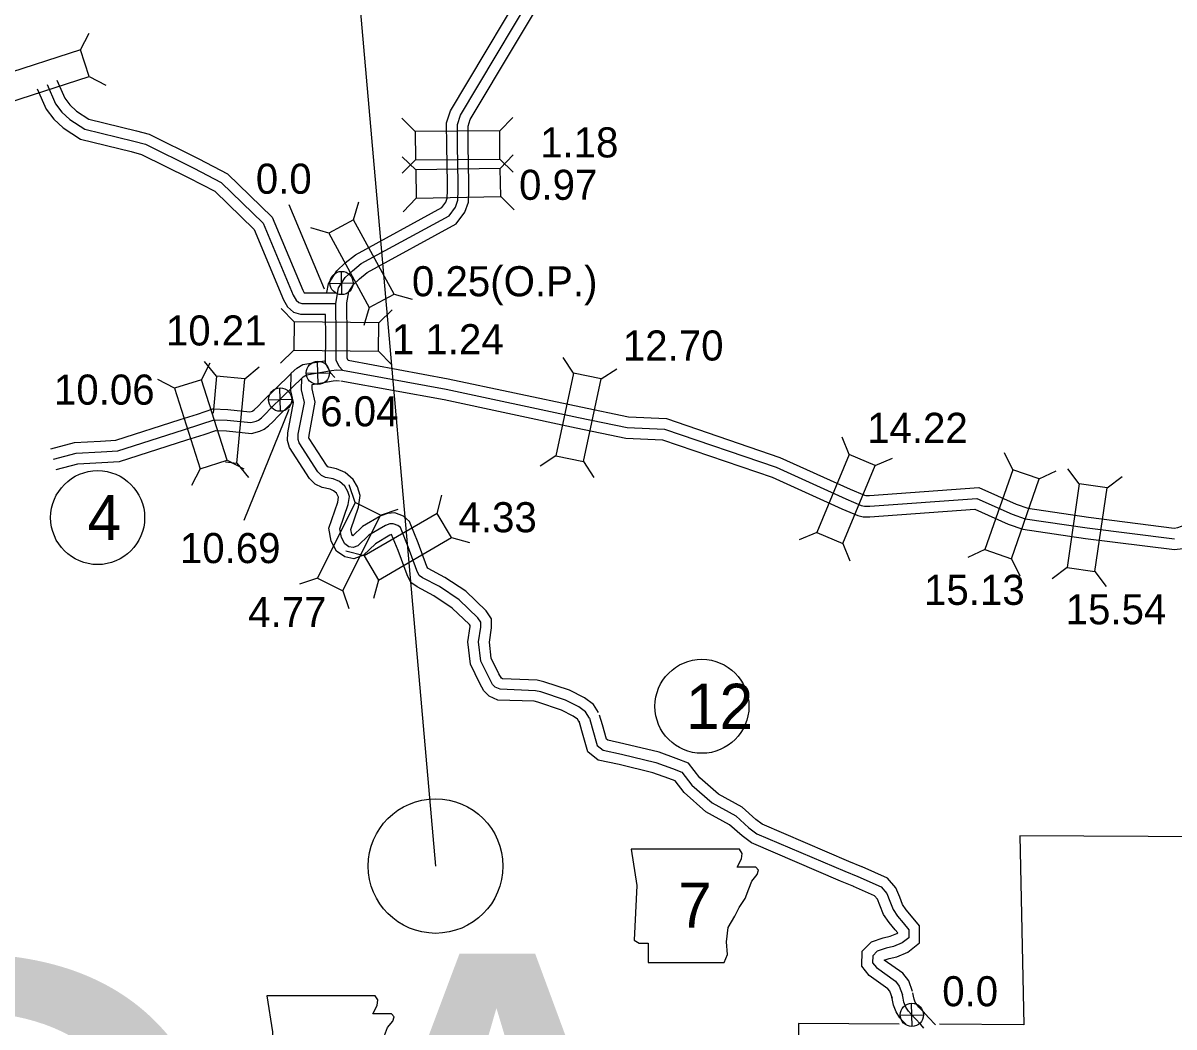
# Model space of a CAD drawing. Extents: x 31699 to 244310, y -8841 to 11474.
# Drawn here: x 95468 to 96546, y 417 to 1358 of the extents above; entities that cross this region are included whole.
import ezdxf

# ---------------------------------------------------------------- set-up
doc = ezdxf.new("R2010")
doc.units = 0
for name, color, linetype in [('B_Logo', 7, 'Continuous'), ('G-ANNO-TEXT', 7, 'Continuous'), ('Level 21', 7, 'Continuous'), ('Level 48', 7, 'Continuous'), ('R_Border', 7, 'Continuous'), ('R_Border Notes', 7, 'Continuous'), ('R_Logo', 7, 'Continuous'), ('R_XS_EARTHWORK_STAGE1', 7, 'Continuous'), ('R_XS_EARTHWORK_STAGE2', 7, 'Continuous'), ('S_WALL', 7, 'Continuous'), ('S_WALL_ANNOT', 7, 'Continuous')]:
    doc.layers.add(name, color=color, linetype=linetype)

msp = doc.modelspace()

# ---------------------------------------------------------------- linework, layer by layer
at = {"layer": 'B_Logo'}
for points in [[(95767.3, 1032.4), (95764.1, 1035.8), (95761.1, 1041.7), (95761.3, 1063.9), (95760.8, 1094.9), (95763.5, 1109.7), (95769.7, 1119.2), (95776.4, 1125.6), (95784.8, 1132.3), (95867, 1177.1), (95872.9, 1185), (95875.2, 1191.7), (95875.6, 1200.6), (95875.5, 1207.5), (95874.9, 1243.1), (95874.8, 1262.6), (95877.5, 1271.3), (95961.5, 1412)], [(95490.6, 1300), (95498.4, 1282), (95504.5, 1274.2), (95511.8, 1267.1), (95525.8, 1258.1), (95571.8, 1246.8), (95582.6, 1244), (95627.9, 1221.6), (95653.5, 1208.2), (95692.8, 1170.1), (95720.9, 1102.8), (95723.7, 1098.1), (95726.3, 1095.7), (95729.1, 1094.9), (95760.8, 1094.9)], [(95496.6, 949), (95517.7, 954.7), (95541.1, 956), (95556.7, 957), (95618.3, 976.6), (95634.5, 981.8), (95647, 986.1), (95659.1, 985.6), (95681.2, 983.5), (95686.3, 984.7), (95688.5, 985.8), (95691.3, 987.9), (95695, 991.6), (95699.8, 996.6), (95711.4, 1007.8), (95729, 1025.1)], [(95998.3, 706.6), (95994.7, 712.5), (95988.4, 717.1), (95975.9, 723.5), (95953, 731.1), (95948, 732.3), (95914.7, 733.6), (95910.2, 735.5), (95907.7, 738.2), (95904.8, 743.6), (95896.8, 760.1), (95894.6, 778.1), (95896.8, 791.8), (95896.7, 796.4), (95893.8, 800.7), (95876.3, 817.5), (95857.9, 829.8), (95842.2, 838.1), (95839.1, 840.3), (95836.9, 844.8), (95828.6, 867.1), (95821.4, 885), (95819, 887), (95814.7, 888.7), (95811.4, 888.5), (95807.3, 887), (95791.9, 878), (95781.4, 867.9), (95777.1, 866.3), (95773.2, 867.1), (95769.2, 869.8), (95766.3, 875.7), (95764.7, 883.8), (95772.5, 906.6), (95773.6, 914.3), (95772.1, 918.9), (95769.2, 923.8), (95764.3, 928.2), (95758.5, 930.6), (95751.3, 932.1), (95747.6, 933.8), (95744.2, 937.3), (95726.6, 964.3), (95725.6, 967.7), (95725.8, 972.7), (95731.5, 1002.3), (95728.7, 1014.1), (95729, 1025.1), (95730.4, 1026.2), (95733.5, 1028.2), (95756.9, 1032.3), (95761.5, 1032.8), (95767.3, 1032.4), (95864.3, 1014.7), (95988.1, 988.3), (96033.8, 978.8), (96068.6, 977.2), (96173.1, 941.5), (96238.6, 911.9), (96252.8, 905.9), (96256, 905.2), (96260.8, 905.1), (96361.1, 912.4), (96394.2, 897.6), (96406.5, 893.3), (96464.3, 884.9), (96546.1, 874.4)], [(95998.3, 706.6), (96000.9, 697.5), (96005.7, 681), (96011.1, 676.6), (96028.3, 672.9), (96060.7, 665.1), (96076.1, 659.5), (96084.9, 656.1), (96094.4, 643.8), (96113.3, 627.3), (96135.4, 615), (96147.7, 604), (96155, 598.4), (96237.4, 563.3), (96249.7, 558.2)], [(96249.7, 558.2), (96271.5, 548.5), (96276.7, 542.5), (96279.6, 535.3), (96282.7, 527.5), (96286.9, 521.1), (96292.2, 514.9), (96297.5, 508.5), (96297.4, 501), (96291.2, 496.1), (96283.1, 492.7), (96276.2, 491.2), (96267.8, 488.3), (96263.7, 484.1), (96263.5, 477.5), (96267.1, 473), (96284.9, 460.4), (96288.5, 455.7), (96291.4, 447.4)], [(96311.5, 416.4), (96308.6, 419.6), (96303.5, 425.2), (96299.5, 429.3), (96297, 432.2), (96294.5, 436), (96292.8, 440.5), (96292, 444.4), (96291.4, 447.4)]]:
    msp.add_lwpolyline(points, dxfattribs=at)
at = {"layer": 'G-ANNO-TEXT'}
for points in [[(96037.6, 583.9), (96042.7, 550), (96040.4, 498.7), (96044.9, 495.9), (96053.4, 495.9), (96053.4, 477.9), (96124.4, 477.9), (96127.8, 485.2), (96126.7, 497), (96128.4, 510.6), (96134.6, 521.3), (96138.5, 529.2), (96144.2, 537.6), (96147.5, 546.7), (96150.4, 554), (96155.4, 560.2), (96156.6, 564.1), (96154.3, 567), (96136.8, 567), (96140.8, 574.9), (96141.3, 579.9), (96139, 583.8)], [(95696.4, 446.7), (95701.5, 412.8), (95699.2, 361.5), (95703.7, 358.7), (95712.2, 358.7), (95712.2, 340.6), (95783.2, 340.6), (95786.6, 348), (95785.5, 359.8), (95787.2, 373.3), (95793.4, 384.1), (95797.3, 392), (95803, 400.4), (95806.4, 409.4), (95809.2, 416.8), (95814.3, 423), (95815.4, 426.9), (95813.1, 429.7), (95795.7, 429.7), (95799.6, 437.6), (95800.2, 442.7), (95797.8, 446.6)]]:
    msp.add_lwpolyline(points, close=True, dxfattribs=at)
at = {"layer": 'Level 21'}
for p, q in [((95766.6, 1103.2), (95766.1, 1124.9)), ((95755.5, 1113.8), (95777.2, 1114.3)), ((95744.4, 1019), (95743.9, 1040.7)), ((95733.3, 1029.6), (95755, 1030.1)), ((95709.1, 994.1), (95708.6, 1015.8)), ((95698, 1004.7), (95719.7, 1005.2)), ((96300.5, 417.8), (96300, 439.5)), ((96289.4, 428.4), (96311.1, 428.9))]:
    msp.add_line(p, q, dxfattribs=at)
for centre in [(95766.3, 1114.1), (95744.1, 1029.9), (95708.8, 1004.9), (96300.3, 428.7)]:
    msp.add_circle(centre, 10.9, dxfattribs=at)
at = {"layer": 'Level 48'}
msp.add_line((95732, 1958.7), (95854.3, 568.1), dxfattribs=at)
msp.add_circle((95854.3, 568.1), 63, dxfattribs=at)
at = {"layer": 'R_Border Notes'}
for centre in [(95537.9, 894.4), (96103.7, 717.7)]:
    msp.add_circle(centre, 44, dxfattribs=at)
at = {"layer": 'R_Logo'}
for points in [[(96581.8, 715.7), (96581.4, 595.5), (96401.4, 596.4), (96405.1, 419.4), (96326, 419.9)], [(96288.5, 420.1), (96194, 420.7), (96192.8, 287.9)]]:
    msp.add_lwpolyline(points, dxfattribs=at)
at = {"layer": 'R_XS_EARTHWORK_STAGE1'}
for p, q in [((95521.9, 1332.5), (95529.9, 1348.2)), ((95530, 1307.4), (95545.7, 1299.4)), ((95835.2, 1256), (95822.7, 1268.4)), ((95914.4, 1256.6), (95926.8, 1269.1)), ((95835.7, 1220), (95823, 1232.2)), ((95835.4, 1229.6), (95823.1, 1217.1)), ((95914.6, 1230.2), (95927.1, 1217.8)), ((95914.9, 1221.3), (95927.1, 1234)), ((95777.5, 1173.4), (95782.4, 1190.2)), ((95836.1, 1193.6), (95823.9, 1180.9)), ((95915.3, 1195), (95928, 1182.7)), ((95754.3, 1160.7), (95737.4, 1165.7)), ((95815.4, 1103.8), (95832.3, 1098.9)), ((95721.9, 1077.6), (95709.6, 1090.2)), ((95792.2, 1091.2), (95787.2, 1074.3)), ((95801.1, 1076.7), (95813.6, 1089)), ((95721.6, 1051.2), (95709, 1038.9)), ((95800.8, 1050.3), (95813.1, 1037.7)), ((95635.1, 1023.5), (95643.2, 1039.2)), ((95649.3, 1026.9), (95638.1, 1040.5)), ((95675.6, 1024.4), (95689.2, 1035.6)), ((95983.5, 1029.8), (95973.9, 1044.5)), ((95649.3, 1026.9), (95646, 992.3)), ((95675.6, 1024.4), (95649.3, 1026.9)), ((95668.1, 945.5), (95675.6, 1024.4)), ((96009.3, 1024.3), (96024.1, 1033.8)), ((95609.9, 1015.5), (95594.3, 1023.6)), ((96241.6, 953.5), (96234.9, 969.8)), ((95967, 952.3), (95952.2, 942.7)), ((96266, 943.3), (96282.3, 950)), ((96394.7, 939.3), (96387, 955.2)), ((95634, 940.1), (95625.9, 924.4)), ((95657.6, 946.5), (95668.1, 945.5)), ((95659.1, 948.1), (95674.7, 940)), ((95668.1, 945.5), (95679.3, 932)), ((95992.8, 946.8), (96002.4, 932)), ((96419.6, 930.7), (96435.5, 938.3)), ((96457, 926), (96446.4, 940.1)), ((96483.1, 922.2), (96497.2, 932.8)), ((95779, 908.5), (95773.4, 925.2)), ((95855.8, 898.4), (95860.3, 915.5)), ((95802.6, 896.8), (95819.3, 902.4)), ((95869.1, 875.7), (95886.2, 871.2)), ((96211.2, 880.4), (96194.9, 873.7)), ((95787.4, 858.5), (95770.4, 862.9)), ((96235.5, 870.2), (96242.2, 853.9)), ((96368.7, 864.5), (96352.8, 856.9)), ((96393.6, 855.9), (96401.3, 840)), ((96445.6, 847.6), (96431.5, 837.1)), ((96471.7, 843.9), (96482.3, 829.8)), ((95743.7, 837.6), (95727, 832)), ((95800.8, 835.7), (95796.3, 818.7)), ((95767.4, 825.8), (95773, 809.2))]:
    msp.add_line(p, q, dxfattribs=at)
for points in [[(95521.9, 1332.5), (95446.5, 1308.2), (95454.6, 1283.1), (95530, 1307.4)], [(95914.4, 1256.6), (95835.2, 1256), (95835.4, 1229.6), (95914.6, 1230.2)], [(95914.9, 1221.3), (95835.7, 1220), (95836.1, 1193.6), (95915.3, 1195)], [(95815.4, 1103.8), (95777.5, 1173.4), (95754.3, 1160.7), (95792.2, 1091.2)], [(95721.6, 1051.2), (95800.8, 1050.3), (95801.1, 1076.7), (95721.9, 1077.6)], [(95983.5, 1029.8), (95967, 952.3), (95992.8, 946.8), (96009.3, 1024.3)], [(95609.9, 1015.5), (95634, 940.1), (95659.1, 948.1), (95635.1, 1023.5)], [(96235.5, 870.2), (96266, 943.3), (96241.6, 953.5), (96211.2, 880.4)], [(96393.6, 855.9), (96419.6, 930.7), (96394.7, 939.3), (96368.7, 864.5)], [(96457, 926), (96445.6, 847.6), (96471.7, 843.9), (96483.1, 922.2)], [(95767.4, 825.8), (95802.6, 896.8), (95779, 908.5), (95743.7, 837.6)], [(95800.8, 835.7), (95869.1, 875.7), (95855.8, 898.4), (95787.4, 858.5)]]:
    msp.add_lwpolyline(points, close=True, dxfattribs=at)
at = {"layer": 'R_XS_EARTHWORK_STAGE2'}
for points in [[(95752.5, 1105.3), (95754, 1113.4), (95761.9, 1125.6), (95769.8, 1133.1), (95779.3, 1140.6), (95860.3, 1184.8), (95863.9, 1189.7), (95865.2, 1193.6), (95865.6, 1200.8), (95865.5, 1207.4), (95864.9, 1243), (95864.7, 1264), (95868.3, 1275.4), (95952.3, 1416.1)], [(95771.1, 1095.4), (95773, 1105.9), (95777.4, 1112.8), (95783, 1118), (95790.4, 1123.9), (95873.7, 1169.4), (95881.8, 1180.3), (95885.1, 1189.9), (95885.6, 1200.4), (95885.5, 1207.6), (95884.9, 1243.2), (95884.8, 1261.1), (95886.7, 1267.2), (95970.6, 1407.8)], [(95481.4, 1296), (95489.8, 1276.8), (95497, 1267.5), (95505.5, 1259.3), (95521.7, 1248.8), (95569.4, 1237.2), (95579, 1234.6), (95623.4, 1212.7), (95647.5, 1200), (95684.4, 1164.3), (95712, 1098.4), (95715.8, 1091.8), (95721.3, 1086.7), (95727.8, 1084.9), (95751.2, 1084.9)], [(95499.8, 1304), (95507.1, 1287.1), (95511.9, 1280.9), (95518.1, 1275), (95529.8, 1267.4), (95574.3, 1256.5), (95586.1, 1253.4), (95632.5, 1230.5), (95659.4, 1216.4), (95701.2, 1175.8), (95729.9, 1107.3), (95731.3, 1104.9), (95760.8, 1104.9)], [(95770.8, 1095.1), (95771.3, 1064), (95771.1, 1044.1), (95772.2, 1041.8)], [(95751, 1084.6), (95751.3, 1063.9), (95751, 1039.4), (95755.8, 1029.9), (95760.1, 1025.5)], [(95989.7, 701.4), (95987.2, 705.6), (95983.2, 708.6), (95972.1, 714.2), (95950.2, 721.5), (95946.7, 722.4), (95912.5, 723.6), (95904.4, 727.2), (95899.5, 732.3), (95895.9, 739.1), (95887.1, 757.2), (95884.5, 778.2), (95886.8, 792.4), (95886.7, 793.3), (95886.1, 794.3), (95870, 809.7), (95852.8, 821.2), (95837, 829.5), (95831.2, 833.6), (95827.7, 840.8), (95819.3, 863.5), (95813.2, 878.5), (95811.6, 877.9), (95798, 870), (95786.8, 859.2), (95777.8, 855.9), (95769.3, 857.7), (95761.4, 863), (95756.7, 872.5), (95754.4, 884.5), (95762.7, 909), (95763.4, 913.4), (95762.9, 914.7), (95761.4, 917.3), (95758.8, 919.6), (95755.6, 921), (95748.1, 922.5), (95741.6, 925.6), (95736.4, 931), (95717.4, 960.2), (95715.6, 966.6), (95715.9, 973.8), (95721.3, 1002.1), (95718.7, 1013), (95719.1, 1029.8), (95724.5, 1034.3), (95729.9, 1037.7), (95750.3, 1041.2)], [(95772.4, 1041.7), (95866.2, 1024.5), (95990.2, 998.1), (96035.1, 988.8), (96070.4, 987.1), (96176.8, 950.8), (96242.6, 921), (96255.8, 915.5), (96257.3, 915.2), (96260.6, 915.1), (96362.9, 922.6), (96397.9, 906.9), (96408.9, 903.1), (96465.7, 894.9), (96546, 884.5), (96549.3, 885), (96552.9, 886.3), (96557, 888.1), (96594.6, 905), (96693.7, 949.8), (96741, 970.8)], [(95494.1, 958.7), (95516.1, 964.6), (95540.6, 966), (95554.8, 966.9), (95615.3, 986.2), (95631.4, 991.3), (95645.6, 996.2), (95659.8, 995.5), (95680.4, 993.6), (95682.8, 994.2), (95683.2, 994.4), (95684.8, 995.6), (95687.9, 998.6), (95692.7, 1003.6), (95704.4, 1015), (95718.9, 1029.1)], [(96006.8, 711.8), (96002.3, 719.3), (95993.7, 725.7), (95979.8, 732.7), (95955.8, 740.7), (95949.4, 742.3), (95917, 743.5), (95916.1, 743.9), (95915.9, 744.1), (95913.7, 748.2), (95906.5, 762.9), (95904.7, 777.9), (95906.8, 791.1), (95906.6, 799.5), (95901.6, 807.2), (95882.6, 825.4), (95863, 838.4), (95847.4, 846.6), (95847, 847), (95846.1, 848.7), (95838, 870.8), (95829.8, 890.9), (95824.3, 895.7), (95816.3, 898.9), (95809.3, 898.4), (95803.1, 896.1), (95785.8, 886), (95776.7, 877.2), (95775.8, 879), (95775, 883.2), (95782.2, 904.2), (95783.8, 915.2), (95781.2, 923.1), (95777, 930.2), (95769.7, 936.7), (95761.5, 940.2), (95754.5, 941.6), (95753.5, 942.1), (95752.1, 943.6), (95735.8, 968.5), (95735.7, 968.9), (95735.8, 971.5), (95741.7, 1002.5), (95738.8, 1015.1), (95738.9, 1019), (95758.4, 1022.4), (95761.8, 1022.8), (95764.5, 1022.6)], [(95765.5, 1022.6), (95862.3, 1004.9), (95986.1, 978.5), (96032.6, 968.9), (96066.7, 967.2), (96169.4, 932.2), (96234.6, 902.7), (96249.8, 896.4), (96254.8, 895.2), (96261, 895), (96359.3, 902.3), (96390.5, 888.3), (96404.2, 883.5), (96463, 875), (96546.2, 864.4), (96554.1, 865.5), (96560.4, 867.7), (96565.2, 869.9), (96602.8, 886.8), (96701.8, 931.6), (96749.1, 952.5)], [(95499.2, 939.4), (95519.3, 944.8), (95541.7, 946), (95558.5, 947), (95621.4, 967.1), (95637.7, 972.3), (95648.5, 976.1), (95658.4, 975.6), (95681.9, 973.3), (95689.8, 975.3), (95693.7, 977.3), (95697.8, 980.3), (95702.1, 984.5), (95706.9, 989.5), (95718.4, 1000.7), (95720.9, 1003.1)], [(96245.9, 548.9), (96233.5, 554.1), (96150, 589.7), (96141.4, 596.3), (96129.6, 606.8), (96107.5, 619), (96087.1, 636.9), (96078.7, 647.8), (96072.6, 650.1), (96057.8, 655.5), (96026.1, 663.2), (96006.7, 667.3), (95997, 675.2), (95991.3, 694.8), (95988.7, 703.9)], [(96253.5, 567.4), (96241.3, 572.5), (96160.1, 607.2), (96154.1, 611.7), (96141.3, 623.2), (96119.1, 635.5), (96101.7, 650.6), (96091.1, 664.5), (96079.6, 668.9), (96063.6, 674.7), (96030.5, 682.7), (96015.6, 685.9), (96014.4, 686.8), (96010.5, 700.3), (96007.9, 709.3)], [(96300.9, 450.7), (96297.4, 460.5), (96291.9, 467.7), (96274.5, 480), (96278.9, 481.5), (96286.1, 483.1), (96296.4, 487.4), (96307.4, 496.2), (96307.5, 512.1), (96299.9, 521.3), (96294.9, 527.1), (96291.6, 532.1), (96288.9, 539), (96285.4, 547.8), (96277.6, 556.7), (96253.8, 567.3)], [(96282, 444.1), (96279.6, 450.8), (96277.9, 453.1), (96260.2, 465.6), (96253.4, 474.2), (96253.8, 488.4), (96262.4, 497), (96273.4, 500.8), (96280.1, 502.3), (96286.1, 504.8), (96287, 505.5), (96284.6, 508.5), (96278.9, 515.1), (96273.8, 522.8), (96270.3, 531.5), (96268.1, 537.2), (96265.4, 540.2), (96245.6, 549)], [(96294.7, 419.9), (96292.2, 422.5), (96289, 426.1), (96285.6, 431.5), (96283.2, 437.7), (96282.2, 442.4), (96281.6, 445.4)], [(96322.4, 419.5), (96315.9, 426.3), (96310.8, 432), (96306.9, 436.1), (96305, 438.3), (96303.5, 440.6), (96302.5, 443.3), (96301.8, 446.3), (96301.2, 449.4)]]:
    msp.add_lwpolyline(points, dxfattribs=at)
at = {"layer": 'S_WALL'}
msp.add_line((95657.6, 946.5), (95668.1, 945.5), dxfattribs=at)
at = {"layer": 'S_WALL_ANNOT'}
for p, q in [((95716.8, 1187.5), (95749.9, 1108.5)), ((95717, 995.5), (95674.7, 891.8)), ((95657.6, 946.5), (95668.1, 945.5))]:
    msp.add_line(p, q, dxfattribs=at)

# ---------------------------------------------------------------- texts
at = {"layer": 'G-ANNO-TEXT'}
msp.add_text('7', height=42.2, dxfattribs=at).set_placement((96081.4, 510.5))
at = {"layer": 'R_Border'}
msp.add_text('NEVADA', height=500, dxfattribs=at).set_placement((93384.1, -13.9))
at = {"layer": 'R_Border Notes'}
for s, height, p in [('4', 42.2, (95528.4, 873.3)), ('12', 42.24, (96088.8, 696.6))]:
    msp.add_text(s, height=height, dxfattribs=at).set_placement(p)
at = {"layer": 'S_WALL'}
for s, p in [('1.18', (95952.2, 1231.7)), ('0.97', (95932.5, 1192)), ('0.25(O.P.)', (95832.2, 1101.7)), ('10.21', (95601.8, 1055.6)), ('1 1.24', (95813.4, 1047.4)), ('12.70', (96029.7, 1041.5)), ('10.06', (95497, 1000.2)), ('14.22', (96258.4, 964.4)), ('4.33', (95875.8, 880.7)), ('15.13', (96311.7, 812.7)), ('4.77', (95678.9, 791.9)), ('15.54', (96444.3, 794.5))]:
    msp.add_text(s, height=28.16, dxfattribs=at).set_placement(p)
at = {"layer": 'S_WALL_ANNOT'}
for s, p in [('0.0', (95686, 1197.7)), ('6.04', (95746.3, 979.9)), ('14.22', (96258.4, 964.4)), ('10.69', (95614.9, 851.8)), ('0.0', (96328.7, 436.8))]:
    msp.add_text(s, height=28.16, dxfattribs=at).set_placement(p)

doc.saveas('drawing.dxf')
